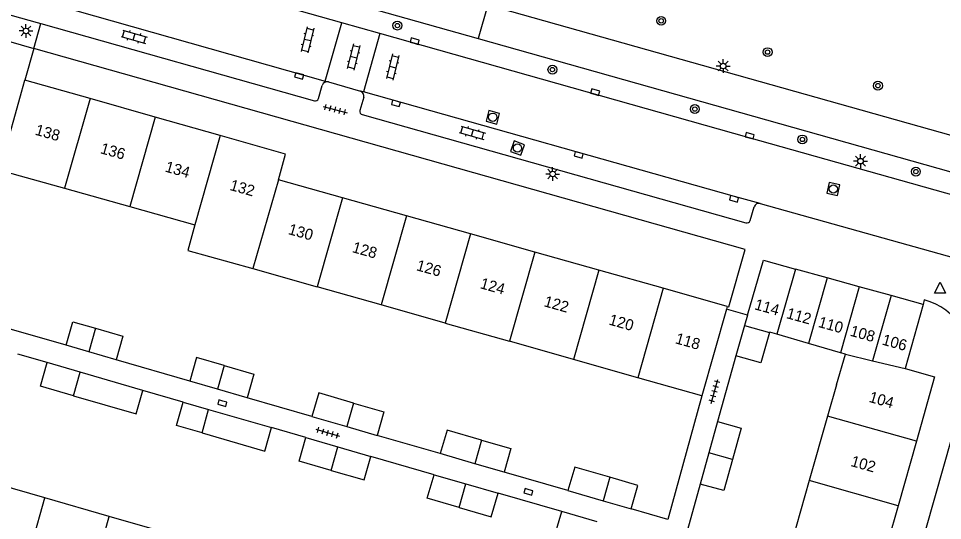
# Model space of a CAD drawing. Extents: x 132994 to 136000, y 393499 to 395512.
# Drawn here: x 134195.6 to 134279.1, y 394534.9 to 394580.3 of the extents above; entities that cross this region are included whole.
import ezdxf

# ---------------------------------------------------------------- set-up
doc = ezdxf.new("R2010")
doc.units = 0
for name, color, linetype in [('gg-afsc-erfafscheiding', 7, 'Continuous'), ('gg-afsc-hekwerk', 7, 'Continuous'), ('gg-anno-huisnummerreeks BGT', 7, 'Continuous'), ('gg-bbg-bijgebouw', 7, 'Continuous'), ('gg-bbg-gedigitaliseerde bebouwing', 7, 'Continuous'), ('gg-bbg-gedigitaliseerde bijgebouw', 7, 'Continuous'), ('gg-bbg-hoofdgebouw', 7, 'Continuous'), ('gg-bbg-tussenscheiding', 7, 'Continuous'), ('gg-knt-verharding', 7, 'Continuous'), ('gg-knt-verharding nz', 7, 'Continuous'), ('gt-grn-weggrens', 7, 'Continuous'), ('gt-symb-boom', 7, 'Continuous'), ('gt-symb-klinker verharding', 7, 'Continuous'), ('gt-symb-kolk', 7, 'Continuous'), ('gt-symb-lichtmast', 7, 'Continuous'), ('gt-symb-rioolschacht', 7, 'Continuous'), ('gt-symb-tegel verharding', 7, 'Continuous'), ('gt-symb-waterafsluiter', 7, 'Continuous')]:
    doc.layers.add(name, color=color, linetype=linetype)

# ---------------------------------------------------------------- blocks, each defined once
blk = doc.blocks.new('gt0-LMAST')
at = {"layer": 'gt-symb-lichtmast'}
for p, q in [((-0.182, 0.173), (-0.447, 0.438)), ((-0.005, 0.246), (-0.005, 0.621)), ((0.172, 0.173), (0.437, 0.438)), ((-0.255, -0.004), (-0.63, -0.004)), ((-0.182, -0.181), (-0.447, -0.446)), ((-0.005, -0.254), (-0.005, -0.629)), ((0.437, -0.446), (0.172, -0.181)), ((0.245, -0.004), (0.62, -0.004))]:
    blk.add_line(p, q, dxfattribs=at)
blk.add_circle((-0.005, -0.004), 0.25, dxfattribs=at)
blk = doc.blocks.new('gt0-KOLK')
at = {"layer": 'gt-symb-kolk'}
blk.add_lwpolyline([(0, 0), (0.375, 0), (0.375, 0.4), (-0.375, 0.4), (-0.375, 0), (0, 0)], dxfattribs=at)
blk = doc.blocks.new('gt0-KL1')
at = {"layer": 'gt-symb-klinker verharding'}
for p, q in [((-1.15, 0.3), (1.15, 0.3)), ((-1, -0.3), (-1, 0.3)), ((-0.5, 0.3), (-0.5, 0.45)), ((0, -0.3), (0, 0.3)), ((0.5, 0.3), (0.5, 0.45)), ((1, -0.3), (1, 0.3)), ((-1.15, -0.3), (1.15, -0.3)), ((-0.5, -0.45), (-0.5, -0.3)), ((0.5, -0.45), (0.5, -0.3))]:
    blk.add_line(p, q, dxfattribs=at)
blk = doc.blocks.new('gt0-BOOM')
at = {"layer": 'gt-symb-boom'}
for radius in [0.4, 0.2]:
    blk.add_circle((0, 0), radius, dxfattribs=at)
blk = doc.blocks.new('gt0-RS')
at = {"layer": 'gt-symb-rioolschacht'}
blk.add_lwpolyline([(-0.5, -0.5), (0.5, -0.5), (0.5, 0.5), (-0.5, 0.5)], close=True, dxfattribs=at)
blk.add_circle((0, 0), 0.375, dxfattribs=at)
blk = doc.blocks.new('gt0-TEG1')
at = {"layer": 'gt-symb-tegel verharding'}
for p, q in [((-1.125, 0), (1.125, 0)), ((-0.9, -0.25), (-0.9, 0.25)), ((-0.45, -0.25), (-0.45, 0.25)), ((0, -0.25), (0, 0.25)), ((0.45, -0.25), (0.45, 0.25)), ((0.9, -0.25), (0.9, 0.25))]:
    blk.add_line(p, q, dxfattribs=at)
blk = doc.blocks.new('gt0-WAFSL')
at = {"layer": 'gt-symb-waterafsluiter'}
for p, q in [((-0.5, -0.333), (0, 0.667)), ((0, 0.667), (0.5, -0.333)), ((0.5, -0.333), (-0.5, -0.333))]:
    blk.add_line(p, q, dxfattribs=at)

msp = doc.modelspace()

# ---------------------------------------------------------------- linework, layer by layer
at = {"layer": 'gg-afsc-erfafscheiding'}
for p, q in [((134199.904, 394550.719), (134193, 394552.72)), ((134198.204, 394549.149), (134195.535, 394549.922)), ((134211.081, 394547.481), (134204.421, 394549.411)), ((134260.44, 394549.77), (134258.791, 394543.817)), ((134210.49, 394545.588), (134206.848, 394546.644)), ((134222.123, 394544.281), (134216.257, 394545.981)), ((134221.572, 394542.377), (134218.477, 394543.274)), ((134233.721, 394540.921), (134228.012, 394542.575)), ((134233.17, 394539.017), (134227.461, 394540.671)), ((134245.258, 394537.578), (134239.498, 394539.247)), ((134257.225, 394538.165), (134255.561, 394532.162)), ((134244.706, 394535.674), (134238.946, 394537.343))]:
    msp.add_line(p, q, dxfattribs=at)
msp.add_lwpolyline([(134257.375, 394546.139), (134254.289, 394534.961), (134250.969, 394535.923)], dxfattribs=at)
at = {"layer": 'gg-afsc-hekwerk'}
msp.add_line((134261.503, 394553.443), (134259.594, 394553.972), dxfattribs=at)
at = {"layer": 'gg-bbg-bijgebouw'}
for p, q in [((134268.702, 394556.816), (134265.821, 394557.613)), ((134271.583, 394556.019), (134268.702, 394556.816)), ((134274.464, 394555.221), (134271.583, 394556.019)), ((134277.36, 394554.42), (134274.464, 394555.221)), ((134277.36, 394554.42), (134275.74, 394548.61)), ((134261.503, 394553.443), (134261.236, 394552.522)), ((134261.236, 394552.522), (134260.44, 394549.77))]:
    msp.add_line(p, q, dxfattribs=at)
msp.add_lwpolyline([(134261.503, 394553.443), (134262.94, 394558.41), (134265.821, 394557.613)], dxfattribs=at)
at = {"layer": 'gg-bbg-gedigitaliseerde bebouwing'}
for p, q in [((134193.88, 394566.57), (134199.769, 394564.917)), ((134199.769, 394564.917), (134205.659, 394563.263)), ((134205.659, 394563.263), (134211.55, 394561.61)), ((134216.793, 394557.666), (134222.589, 394556.02)), ((134228.385, 394554.373), (134222.589, 394556.02)), ((134234.181, 394552.727), (134228.385, 394554.373)), ((134234.181, 394552.727), (134239.977, 394551.081)), ((134245.774, 394549.434), (134239.977, 394551.081)), ((134251.57, 394547.788), (134245.774, 394549.434)), ((134269.544, 394547.138), (134270.349, 394549.917)), ((134257.375, 394546.139), (134251.57, 394547.788)), ((134269.544, 394547.138), (134268.736, 394544.308)), ((134268.736, 394544.308), (134267.072, 394538.48)), ((134197.989, 394536.923), (134192.355, 394538.547)), ((134267.072, 394538.48), (134265.408, 394532.651)), ((134203.803, 394535.246), (134197.989, 394536.923)), ((134209.595, 394533.576), (134203.803, 394535.246))]:
    msp.add_line(p, q, dxfattribs=at)
msp.add_lwpolyline([(134211.55, 394561.61), (134210.908, 394559.304), (134216.793, 394557.666)], dxfattribs=at)
at = {"layer": 'gg-bbg-gedigitaliseerde bijgebouw'}
for p, q in [((134267.02, 394550.881), (134264.149, 394551.713)), ((134269.892, 394550.049), (134267.02, 394550.881)), ((134201.963, 394550.123), (134199.904, 394550.719)), ((134204.421, 394549.411), (134201.963, 394550.123)), ((134270.349, 394549.917), (134269.892, 394550.049)), ((134201.185, 394548.285), (134198.204, 394549.149)), ((134206.848, 394546.644), (134201.185, 394548.285)), ((134213.602, 394546.75), (134211.081, 394547.481)), ((134216.257, 394545.981), (134213.602, 394546.75)), ((134210.49, 394545.588), (134212.787, 394544.923)), ((134212.787, 394544.923), (134218.477, 394543.274)), ((134222.123, 394544.281), (134225.288, 394543.364)), ((134225.288, 394543.364), (134228.012, 394542.575)), ((134258.791, 394543.817), (134258.008, 394540.991)), ((134221.572, 394542.377), (134224.459, 394541.54)), ((134224.459, 394541.54), (134227.461, 394540.671)), ((134236.863, 394540.01), (134233.721, 394540.921)), ((134258.008, 394540.991), (134257.225, 394538.165)), ((134239.498, 394539.247), (134236.863, 394540.01)), ((134233.17, 394539.017), (134236.03, 394538.188)), ((134236.03, 394538.188), (134238.946, 394537.343)), ((134245.258, 394537.578), (134248.439, 394536.656)), ((134248.439, 394536.656), (134250.969, 394535.923)), ((134247.903, 394534.748), (134244.706, 394535.674))]:
    msp.add_line(p, q, dxfattribs=at)
for points in [[(134199.904, 394550.719), (134200.521, 394552.847), (134202.563, 394552.256)], [(134202.563, 394552.256), (134205.038, 394551.539), (134204.421, 394549.411)], [(134263.488, 394551.869), (134262.69, 394549.118), (134260.44, 394549.77)], [(134264.149, 394551.713), (134263.497, 394551.902), (134263.488, 394551.869)], [(134214.202, 394548.883), (134211.698, 394549.609), (134211.081, 394547.481)], [(134200.586, 394546.154), (134197.588, 394547.023), (134198.204, 394549.149)], [(134214.202, 394548.883), (134216.874, 394548.109), (134216.257, 394545.981)], [(134200.586, 394546.154), (134206.232, 394544.518), (134206.848, 394546.644)], [(134225.888, 394545.497), (134222.74, 394546.409), (134222.123, 394544.281)], [(134212.188, 394542.793), (134209.875, 394543.463), (134210.49, 394545.588)], [(134225.888, 394545.497), (134228.629, 394544.703), (134228.012, 394542.575)], [(134258.791, 394543.817), (134260.914, 394543.228), (134260.131, 394540.403)], [(134212.188, 394542.793), (134217.861, 394541.149), (134218.477, 394543.274)], [(134237.463, 394542.143), (134234.338, 394543.049), (134233.721, 394540.921)], [(134223.86, 394539.41), (134220.956, 394540.252), (134221.572, 394542.377)], [(134237.463, 394542.143), (134240.115, 394541.375), (134239.498, 394539.247)], [(134223.86, 394539.41), (134226.845, 394538.546), (134227.461, 394540.671)], [(134260.131, 394540.403), (134259.348, 394537.577), (134257.225, 394538.165)], [(134249.039, 394538.789), (134245.875, 394539.706), (134245.258, 394537.578)], [(134235.431, 394536.057), (134232.554, 394536.891), (134233.17, 394539.017)], [(134250.969, 394535.923), (134251.586, 394538.051), (134249.039, 394538.789)], [(134235.431, 394536.057), (134238.33, 394535.217), (134238.946, 394537.343)], [(134247.304, 394532.617), (134244.09, 394533.548), (134244.706, 394535.674)]]:
    msp.add_lwpolyline(points, dxfattribs=at)
at = {"layer": 'gg-bbg-hoofdgebouw'}
for p, q in [((134193.88, 394566.57), (134196.17, 394574.7)), ((134202.072, 394573.024), (134196.17, 394574.7)), ((134207.958, 394571.353), (134202.072, 394573.024)), ((134213.843, 394569.682), (134207.958, 394571.353)), ((134224.873, 394564.063), (134219.11, 394565.69)), ((134230.672, 394562.426), (134224.873, 394564.063)), ((134236.471, 394560.789), (134230.672, 394562.426)), ((134242.269, 394559.152), (134236.471, 394560.789)), ((134248.068, 394557.515), (134242.269, 394559.152)), ((134253.867, 394555.878), (134248.068, 394557.515)), ((134259.67, 394554.24), (134253.867, 394555.878)), ((134259.67, 394554.24), (134259.594, 394553.972)), ((134259.594, 394553.972), (134257.375, 394546.139)), ((134276.758, 394542.038), (134275.107, 394536.206)), ((134275.107, 394536.206), (134273.456, 394530.374))]:
    msp.add_line(p, q, dxfattribs=at)
for points in [[(134219.11, 394565.69), (134219.73, 394568.01), (134213.843, 394569.682)], [(134275.74, 394548.61), (134278.41, 394547.87), (134276.758, 394542.038)]]:
    msp.add_lwpolyline(points, dxfattribs=at)
at = {"layer": 'gg-bbg-tussenscheiding'}
for p, q in [((134202.072, 394573.024), (134199.769, 394564.917)), ((134207.958, 394571.353), (134205.659, 394563.263)), ((134213.843, 394569.682), (134211.55, 394561.61)), ((134219.11, 394565.69), (134216.793, 394557.666)), ((134224.873, 394564.063), (134222.589, 394556.02)), ((134230.672, 394562.426), (134228.385, 394554.373)), ((134236.471, 394560.789), (134234.181, 394552.727)), ((134242.269, 394559.152), (134239.977, 394551.081)), ((134265.821, 394557.613), (134264.149, 394551.713)), ((134248.068, 394557.515), (134245.774, 394549.434)), ((134268.702, 394556.816), (134267.02, 394550.881)), ((134253.867, 394555.878), (134251.57, 394547.788)), ((134271.583, 394556.019), (134269.892, 394550.049)), ((134274.464, 394555.221), (134272.795, 394549.324)), ((134261.236, 394552.522), (134263.488, 394551.869)), ((134202.563, 394552.256), (134201.963, 394550.123)), ((134270.349, 394549.917), (134272.795, 394549.324)), ((134272.795, 394549.324), (134275.74, 394548.61)), ((134214.202, 394548.883), (134213.602, 394546.75)), ((134200.586, 394546.154), (134201.185, 394548.285)), ((134225.888, 394545.497), (134225.288, 394543.364)), ((134212.188, 394542.793), (134212.787, 394544.923)), ((134276.758, 394542.038), (134268.736, 394544.308)), ((134237.463, 394542.143), (134236.863, 394540.01)), ((134223.86, 394539.41), (134224.459, 394541.54)), ((134260.131, 394540.403), (134258.008, 394540.991)), ((134249.039, 394538.789), (134248.439, 394536.656)), ((134275.107, 394536.206), (134267.072, 394538.48)), ((134235.431, 394536.057), (134236.03, 394538.188)), ((134195.716, 394528.84), (134197.989, 394536.923)), ((134201.537, 394527.189), (134203.803, 394535.246))]:
    msp.add_line(p, q, dxfattribs=at)
at = {"layer": 'gg-knt-verharding'}
for p, q in [((134227.915, 394581.051), (134237.139, 394578.448)), ((134238.014, 394581.5), (134237.139, 394578.448)), ((134238.014, 394581.5), (134294.457, 394565.613)), ((134197.608, 394579.807), (134222.343, 394572.823)), ((134223.326, 394574.614), (134224.841, 394579.876)), ((134228.276, 394578.906), (134224.841, 394579.876)), ((134228.276, 394578.906), (134226.781, 394573.629)), ((134237.139, 394578.448), (134288.083, 394564.071)), ((134196.975, 394577.569), (134196.17, 394574.7)), ((134223.326, 394574.614), (134223.608, 394574.534)), ((134223.608, 394574.534), (134226.501, 394573.708)), ((134222.706, 394573.028), (134223.048, 394574.226)), ((134226.781, 394573.629), (134226.501, 394573.708)), ((134226.801, 394573.144), (134226.454, 394571.944)), ((134226.677, 394571.583), (134261.356, 394561.803)), ((134262.645, 394563.541), (134283.635, 394557.65)), ((134261.721, 394562.012), (134262.086, 394563.237)), ((134277.455, 394554.825), (134277.36, 394554.42))]:
    msp.add_line(p, q, dxfattribs=at)
for points in [[(134159.705, 394590.457), (134197.291, 394579.897), (134197.608, 394579.807)], [(134224.841, 394579.876), (134202.018, 394586.332), (134196.951, 394587.682)], [(134287.346, 394562.198), (134282.31, 394563.662), (134261.636, 394569.476), (134228.276, 394578.906)], [(134259.67, 394554.24), (134259.811, 394554.2), (134261.272, 394559.377), (134196.975, 394577.569)], [(134265.2, 394501.22), (134267.827, 394500.487), (134267.798, 394500.381), (134268.098, 394500.307), (134268.854, 394502.977), (134268.796, 394502.994), (134281.613, 394548.175)]]:
    msp.add_lwpolyline(points, dxfattribs=at)
for centre, radius, start, end in [((134223.487, 394574.091), 0.459, 74.72915, 162.89243), ((134226.355, 394573.269), 0.463, 344.35176, 71.6666), ((134222.428, 394573.097), 0.287, 252.86663, 346.04353), ((134226.728, 394571.864), 0.285, 163.68642, 259.7232), ((134262.533, 394563.081), 0.473, 76.29456, 160.78263), ((134261.465, 394562.035), 0.257, 244.80154, 354.7896), ((134276.046, 394549.319), 5.683, 348.38671, 75.64574)]:
    msp.add_arc(centre, radius, start, end, dxfattribs=at)
at = {"layer": 'gg-knt-verharding nz'}
for points in [[(134159.793, 394592.489), (134161.479, 394592.029), (134181.227, 394586.431), (134200.666, 394581.023), (134223.326, 394574.614)], [(134262.645, 394563.541), (134260.326, 394564.161), (134226.781, 394573.629)]]:
    msp.add_lwpolyline(points, dxfattribs=at)
at = {"layer": 'gt-grn-weggrens'}
for p, q in [((134196.975, 394577.569), (134197.608, 394579.807)), ((134193.726, 394578.483), (134196.975, 394577.569))]:
    msp.add_line(p, q, dxfattribs=at)

# ---------------------------------------------------------------- block references
at = {"layer": 'gt-symb-boom'}
for p in [(134253.693, 394580.057), (134229.847, 394579.631), (134263.31, 394577.231), (134243.861, 394575.648), (134273.282, 394574.195), (134256.731, 394572.082), (134266.454, 394569.334), (134276.714, 394566.424)]:
    msp.add_blockref('gt0-BOOM', p, dxfattribs=at)
at = {"layer": 'gt-symb-klinker verharding'}
for p, rotation in [((134206.058, 394578.619), -16.024109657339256), ((134221.721, 394578.342), -103.71646932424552), ((134225.885, 394576.796), -103.71646932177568), ((134229.414, 394575.884), -103.71646932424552), ((134236.631, 394569.936), -16.02410965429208)]:
    msp.add_blockref('gt0-KL1', p, dxfattribs=dict(at, rotation=rotation))
at = {"layer": 'gt-symb-kolk'}
for p, rotation in [((134231.36, 394578.035), -15.797972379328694), ((134221.03, 394575.265), 164.2097927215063), ((134247.668, 394573.42), -15.76471565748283), ((134229.77, 394572.791), 164.32729128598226), ((134261.636, 394569.476), -15.705967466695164), ((134246.285, 394568.126), 164.2275184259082), ((134260.326, 394564.161), 164.23528434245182), ((134214.082, 394545.675), 163.86579540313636), ((134241.745, 394537.659), 163.86579540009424)]:
    msp.add_blockref('gt0-KOLK', p, dxfattribs=dict(at, rotation=rotation))
at = {"layer": 'gt-symb-lichtmast'}
for p in [(134196.28, 394579.149), (134259.303, 394575.974), (134271.714, 394567.371), (134243.883, 394566.209)]:
    msp.add_blockref('gt0-LMAST', p, dxfattribs=at)
at = {"layer": 'gt-symb-rioolschacht'}
for p, rotation in [((134238.472, 394571.342), -15.24591751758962), ((134240.703, 394568.559), -19.800394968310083), ((134269.248, 394564.853), 167.14994854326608)]:
    msp.add_blockref('gt0-RS', p, dxfattribs=dict(at, rotation=rotation))
at = {"layer": 'gt-symb-tegel verharding'}
for p, rotation in [((134224.22, 394572.037), -14.71731114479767), ((134258.506, 394546.546), 74.44827510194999), ((134223.549, 394542.812), -16.134204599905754)]:
    msp.add_blockref('gt0-TEG1', p, dxfattribs=dict(at, rotation=rotation))
at = {"layer": 'gt-symb-waterafsluiter'}
msp.add_blockref('gt0-WAFSL', (134278.895, 394555.752), dxfattribs=at)

# ---------------------------------------------------------------- texts
at = {"layer": 'gg-anno-huisnummerreeks BGT'}
for s, rotation, p in [('138', 344.2, (134197.036, 394569.775)), ('136', 344.2, (134202.931, 394568.101)), ('134', 344.2, (134208.781, 394566.44)), ('132', 344.2, (134214.635, 394564.777)), ('130', 344.2, (134219.914, 394560.788)), ('128', 344.2, (134225.695, 394559.156)), ('126', 344.2, (134231.494, 394557.519)), ('124', 344.2, (134237.257, 394555.892)), ('122', 344.2, (134243.025, 394554.263)), ('114', 344.5, (134262.058, 394553.985)), ('120', 344.2, (134248.89, 394552.608)), ('112', 344.5, (134264.939, 394553.188)), ('110', 344.5, (134267.82, 394552.391)), ('118', 344.2, (134254.901, 394550.911)), ('108', 344.5, (134270.7, 394551.594)), ('106', 344.5, (134273.59, 394550.794)), ('104', 344.2, (134272.402, 394545.614)), ('102', 344.2, (134270.76, 394539.813))]:
    msp.add_text(s, height=1, rotation=rotation, dxfattribs=at).set_placement(p)

doc.saveas('drawing.dxf')
